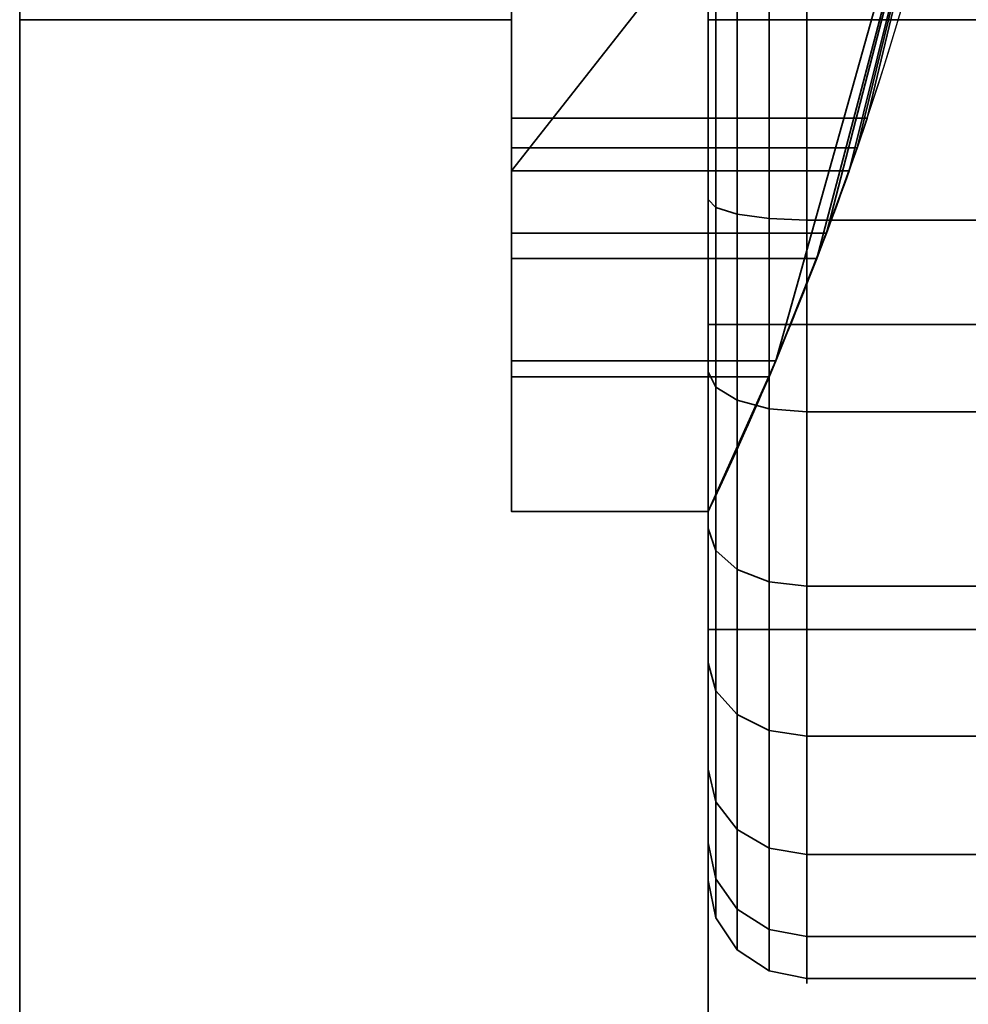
# Model space of a CAD drawing. Header units: millimetres. Extents: x -587 to 3688, y -115 to 120.
# Tile 793 of 960: x 3509 to 3514, y -37 to -32. Entities that reach past the tile are written whole.
import ezdxf

# ---------------------------------------------------------------- set-up
doc = ezdxf.new("R2010")
doc.units = ezdxf.units.MM
doc.layers.add('151', color=7, linetype='Continuous', true_color=0xffffff)

# ---------------------------------------------------------------- blocks, each defined once
blk = doc.blocks.new('UG_SURFACE_003')
at = {"layer": '151', "color": 252, "linetype": 'Continuous', "lineweight": 35}
for points in [[(3687.5, -40, 2198), (3687.5, 110, 2198), (2312.5, 110, 2198), (2312.5, -40, 2198)], [(2462.5001, -40, 2048.0001), (2462.5001, 110, 2048.0001), (3537.4999, 110, 2048.0001), (3537.4999, -40, 2048.0001)]]:
    blk.add_3dface(points, dxfattribs=at)
blk = doc.blocks.new('UG_SURFACE_087')
at = {"layer": '151', "color": 43, "linetype": 'Continuous', "lineweight": 35}
for points in [[(2490.9999, 0, 2017), (2490.9999, -49, 2017), (3509.0001, -49, 2017), (3509.0001, 0, 2017)], [(3509.0001, 0, 2017), (3509.0001, -49, 2017), (3509.0001, -32, 27), (3509.0001, -22, 27)], [(2490.9999, -47), (2490.9999, -2), (3509.0001, -2), (3509.0001, -47)], [(3509.0001, -47), (3509.0001, -2), (3509.0001, -22.5, 14), (3509.0001, -31.5, 14)], [(3514.0083, -29.5753, 28), (3514.0083, -24.4247, 28), (3511.4999, -21.232, 28), (3511.4999, -32.7679, 28)], [(3511.4999, -32.7679, 28), (3511.4999, -21.232, 28), (3511.4999, -22, 27), (3511.4999, -32, 27)], [(3509.0001, -22, 27), (3509.0001, -32, 27), (3511.4999, -32, 27), (3511.4999, -22, 27)], [(3511.4999, -32.7679, 28), (3513.2158, -32.7679, 28), (3514.0083, -29.5753, 28)], [(3514.0083, -29.5753, 14), (3513.3076, -32.5, 14), (3511.4999, -32.5, 14), (3511.4999, -31.5, 14)], [(3513.052, -33.2144, 27.4679), (3512.8434, -33.7346, 15.8478), (3514.0083, -29.5753, 28)], [(3512.8434, -33.7346, 15.8478), (3513.1006, -33.0858, 15.4142), (3514.0083, -29.5753, 28)], [(3514.0083, -29.5753, 28), (3513.2158, -32.7679, 28), (3513.052, -33.2144, 27.4679)], [(3514.0083, -29.5753, 28), (3513.1006, -33.0858, 15.4142), (3513.2561, -32.6522, 14.7654)], [(3513.2561, -32.6522, 14.7654), (3514.0083, -29.5753, 14), (3514.0083, -29.5753, 28)], [(3513.2561, -32.6522, 14.7654), (3513.3076, -32.5, 14), (3514.0083, -29.5753, 14)], [(3509.0001, -32, 25), (3509.0001, -30.2276, 25), (3511.4999, -30.2276, 25), (3511.4999, -32, 25)], [(3509.0001, -31.5, 24), (3509.0001, -30.2276, 24), (3509.0001, -30.2276, 25), (3509.0001, -32, 25)], [(3511.4999, -32, 25), (3511.4999, -30.2276, 25), (3511.4999, -30.2276, 24), (3511.4999, -31.5, 24)], [(3509.0001, -49, 2), (3509.0001, -47), (3509.0001, -31.5, 14), (3509.0001, -31.5, 24)], [(3509.0001, -31.5, 24), (3509.0001, -32, 25), (3509.0001, -49, 2)], [(3511.4999, -32, 25), (3511.4999, -31.5, 24), (3511.4999, -34.5, 27)], [(3511.4999, -31.5, 24), (3511.4999, -31.5, 14), (3511.4999, -32.6522, 14.7654), (3511.4999, -33.0858, 15.4142)], [(3511.4999, -31.5, 14), (3511.4999, -32.5, 14), (3511.4999, -32.6522, 14.7654)], [(3511.4999, -33.0858, 15.4142), (3511.4999, -33.7346, 15.8478), (3511.4999, -31.5, 24)], [(3511.4999, -33.7346, 15.8478), (3511.4999, -34.5, 16), (3511.4999, -34.5, 27), (3511.4999, -31.5, 24)], [(3509.0001, -32, 27), (3509.0001, -32, 25), (3511.4999, -32, 25), (3511.4999, -32, 27)], [(3509.0001, -32, 25), (3509.0001, -32, 27), (3509.0001, -49, 2017), (3509.0001, -49, 2)], [(3511.4999, -32, 25), (3511.4999, -34.5, 27), (3511.4999, -33.816, 27.1206)], [(3511.4999, -33.816, 27.1206), (3511.4999, -33.2144, 27.4679), (3511.4999, -32, 25)], [(3511.4999, -33.2144, 27.4679), (3511.4999, -32.7679, 28), (3511.4999, -32, 27), (3511.4999, -32, 25)], [(3513.2561, -32.6522, 14.7654), (3511.4999, -32.6522, 14.7654), (3511.4999, -32.5, 14), (3513.3076, -32.5, 14)], [(3513.1006, -33.0858, 15.4142), (3511.4999, -33.0858, 15.4142), (3511.4999, -32.6522, 14.7654), (3513.2561, -32.6522, 14.7654)], [(3513.2158, -32.7679, 28), (3511.4999, -32.7679, 28), (3511.4999, -33.2144, 27.4679), (3513.052, -33.2144, 27.4679)], [(3512.8434, -33.7346, 15.8478), (3511.4999, -33.7346, 15.8478), (3511.4999, -33.0858, 15.4142), (3513.1006, -33.0858, 15.4142)], [(3513.052, -33.2144, 27.4679), (3511.4999, -33.2144, 27.4679), (3511.4999, -33.816, 27.1206), (3512.809, -33.816, 27.1206)], [(3512.8434, -33.7346, 15.8478), (3513.052, -33.2144, 27.4679), (3512.809, -33.816, 27.1206)], [(3512.5, -34.5, 16), (3511.4999, -34.5, 16), (3511.4999, -33.7346, 15.8478), (3512.8434, -33.7346, 15.8478)], [(3512.5, -34.5, 16), (3512.8434, -33.7346, 15.8478), (3512.809, -33.816, 27.1206)], [(3512.809, -33.816, 27.1206), (3511.4999, -33.816, 27.1206), (3511.4999, -34.5, 27), (3512.5, -34.5, 27)], [(3512.809, -33.816, 27.1206), (3512.5, -34.5, 27), (3512.5, -34.5, 16)], [(3512.5, -34.5, 16), (3512.5, -34.5, 27), (3511.4999, -34.5, 27), (3511.4999, -34.5, 16)]]:
    blk.add_3dface(points, dxfattribs=at)
blk = doc.blocks.new('UG_SURFACE_093')
at = {"layer": '151', "color": 252, "linetype": 'Continuous', "lineweight": 35}
for points in [[(2486.0001, -46.92, 2022.5), (3513.9999, -46.92, 2022.5), (3513.9999, 13.92, 2022.5), (2486.0001, 13.92, 2022.5)], [(2487.5, -46.92, 2020.9999), (2487.5, 13.92, 2020.9999), (3512.5, 13.92, 2020.9999), (3512.5, -46.92, 2020.9999)], [(3513.9999, 13.92, 2022.5), (3513.9999, -46.92, 2022.5), (3512.5, -46.92, 2020.9999), (3512.5, 13.92, 2020.9999)]]:
    blk.add_3dface(points, dxfattribs=at)
blk = doc.blocks.new('UG_SURFACE_094')
at = {"layer": '151', "color": 252, "linetype": 'Continuous', "lineweight": 35}
for points in [[(3512.5, -46.92, 2020.9999), (3512.5, 13.92, 2020.9999), (3512.5, 13.92, -7), (3512.5, -46.92, -7)], [(3512.5, -46.92, -7), (3512.5, 13.92, -7), (3513.9999, 13.92, -7), (3513.9999, -46.92, -7)], [(3512.5, 13.92, 2020.9999), (3512.5, -46.92, 2020.9999), (3513.9999, -46.92, 2022.5), (3513.9999, 13.92, 2022.5)]]:
    blk.add_3dface(points, dxfattribs=at)
blk = doc.blocks.new('UG_SURFACE_105')
at = {"layer": '151', "color": 18, "linetype": 'Continuous', "lineweight": 35}
for points in [[(3512.6464, -30.0666, 293.3426), (3512.6464, -32, 293.7536), (3512.8086, -32, 293.8619), (3512.8086, -30.0225, 293.4416)], [(3512.8086, -30.0225, 293.4416), (3512.8086, -32, 293.8619), (3513, -32, 293.9), (3513, -30.007, 293.4764)], [(3513, -32, 293.9), (3517.9999, -32, 293.9), (3517.9999, -30.007, 293.4764), (3513, -30.007, 293.4764)], [(3512.538, -30.1325, 293.1944), (3512.538, -32, 293.5914), (3512.6464, -32, 293.7536), (3512.6464, -30.0666, 293.3426)], [(3512.5, -30.2104, 293.0196), (3512.5, -32, 293.4), (3512.538, -32, 293.5914), (3512.538, -30.1325, 293.1944)], [(3512.5, -32, 293.4), (3512.5, -30.2104, 293.0196), (3512.5, -30.45, 291.6847), (3512.5, -33.55, 291.6847)], [(3512.5, -31.0852, 284.6962), (3512.5, -32.9148, 284.6962), (3512.5, -33.55, 286.3153), (3512.5, -30.45, 286.3153)], [(3516.5, -30.45, 286.3153), (3512.5, -30.45, 286.3153), (3512.5, -33.55, 286.3153), (3516.5, -33.55, 286.3153)], [(3516.5, -33.55, 291.6847), (3512.5, -33.55, 291.6847), (3512.5, -30.45, 291.6847), (3516.5, -30.45, 291.6847)], [(3512.8086, -33.0109, 284.2443), (3512.8086, -30.9891, 284.2443), (3513, -30.9812, 284.2071), (3513, -33.0188, 284.2071)], [(3513, -30.9812, 284.2071), (3517.9999, -30.9812, 284.2071), (3517.9999, -33.0188, 284.2071), (3513, -33.0188, 284.2071)], [(3512.538, -32.9546, 284.509), (3512.538, -31.0454, 284.509), (3512.6464, -31.0117, 284.3503), (3512.6464, -32.9883, 284.3503)], [(3512.6464, -32.9883, 284.3503), (3512.6464, -31.0117, 284.3503), (3512.8086, -30.9891, 284.2443), (3512.8086, -33.0109, 284.2443)], [(3512.5, -32.9148, 284.6962), (3512.5, -31.0852, 284.6962), (3512.538, -31.0454, 284.509), (3512.538, -32.9546, 284.509)], [(3512.5, -32, 293.4), (3512.5, -33.7896, 293.0196), (3512.538, -33.8675, 293.1944), (3512.538, -32, 293.5914)], [(3512.5, -33.55, 291.6847), (3512.5, -33.7896, 293.0196), (3512.5, -32, 293.4)], [(3512.538, -32, 293.5914), (3512.538, -33.8675, 293.1944), (3512.6464, -33.9334, 293.3426), (3512.6464, -32, 293.7536)], [(3512.6464, -32, 293.7536), (3512.6464, -33.9334, 293.3426), (3512.8086, -33.9775, 293.4416), (3512.8086, -32, 293.8619)], [(3512.8086, -32, 293.8619), (3512.8086, -33.9775, 293.4416), (3513, -33.993, 293.4764), (3513, -32, 293.9)], [(3513, -33.993, 293.4764), (3517.9999, -33.993, 293.4764), (3517.9999, -32, 293.9), (3513, -32, 293.9)], [(3512.5, -34.5863, 285.4403), (3512.5, -32.9148, 284.6962), (3512.538, -32.9546, 284.509), (3512.538, -34.6987, 285.2855)], [(3512.5, -32.9148, 284.6962), (3512.5, -34.5863, 285.4403), (3512.5, -33.55, 286.3153)], [(3512.538, -34.6987, 285.2855), (3512.538, -32.9546, 284.509), (3512.6464, -32.9883, 284.3503), (3512.6464, -34.7941, 285.1543)], [(3512.6464, -34.7941, 285.1543), (3512.6464, -32.9883, 284.3503), (3512.8086, -33.0109, 284.2443), (3512.8086, -34.8578, 285.0666)], [(3512.8086, -34.8578, 285.0666), (3512.8086, -33.0109, 284.2443), (3513, -33.0188, 284.2071), (3513, -34.8801, 285.0358)], [(3513, -33.0188, 284.2071), (3517.9999, -33.0188, 284.2071), (3517.9999, -34.8801, 285.0358), (3513, -34.8801, 285.0358)], [(3512.5, -35.1, 289), (3512.5, -33.55, 286.3153), (3512.5, -34.5863, 285.4403), (3512.5, -35.8105, 286.8)], [(3512.5, -36.1846, 290.3597), (3512.5, -35.2698, 291.9442), (3512.5, -33.55, 291.6847), (3512.5, -35.1, 289)], [(3512.5, -35.2698, 291.9442), (3512.5, -33.7896, 293.0196), (3512.5, -33.55, 291.6847)], [(3516.5, -35.1, 289), (3512.5, -35.1, 289), (3512.5, -33.55, 291.6847), (3516.5, -33.55, 291.6847)], [(3516.5, -33.55, 286.3153), (3512.5, -33.55, 286.3153), (3512.5, -35.1, 289), (3516.5, -35.1, 289)], [(3512.5, -33.7896, 293.0196), (3512.5, -35.2698, 291.9442), (3512.538, -35.412, 292.0722), (3512.538, -33.8675, 293.1944)], [(3512.538, -33.8675, 293.1944), (3512.538, -35.412, 292.0722), (3512.6464, -35.5326, 292.1807), (3512.6464, -33.9334, 293.3426)], [(3512.6464, -33.9334, 293.3426), (3512.6464, -35.5326, 292.1807), (3512.8086, -35.6131, 292.2533), (3512.8086, -33.9775, 293.4416)], [(3512.8086, -33.9775, 293.4416), (3512.8086, -35.6131, 292.2533), (3513, -35.6414, 292.2787), (3513, -33.993, 293.4764)], [(3513, -35.6414, 292.2787), (3517.9999, -35.6414, 292.2787), (3517.9999, -33.993, 293.4764), (3513, -33.993, 293.4764)], [(3512.5, -35.8105, 286.8), (3512.5, -34.5863, 285.4403), (3512.538, -34.6987, 285.2855), (3512.538, -35.9762, 286.7043)], [(3512.538, -35.9762, 286.7043), (3512.538, -34.6987, 285.2855), (3512.6464, -34.7941, 285.1543), (3512.6464, -36.1167, 286.6232)], [(3512.6464, -36.1167, 286.6232), (3512.6464, -34.7941, 285.1543), (3512.8086, -34.8578, 285.0666), (3512.8086, -36.2106, 286.569)], [(3512.8086, -36.2106, 286.569), (3512.8086, -34.8578, 285.0666), (3513, -34.8801, 285.0358), (3513, -36.2435, 286.55)], [(3513, -34.8801, 285.0358), (3517.9999, -34.8801, 285.0358), (3517.9999, -36.2435, 286.55), (3513, -36.2435, 286.55)], [(3512.5, -35.1, 289), (3512.5, -36.3759, 288.5401), (3512.5, -36.1846, 290.3597)], [(3512.5, -35.8105, 286.8), (3512.5, -36.3759, 288.5401), (3512.5, -35.1, 289)], [(3512.5, -35.2698, 291.9442), (3512.5, -36.1846, 290.3597), (3512.538, -36.3666, 290.4188), (3512.538, -35.412, 292.0722)], [(3512.538, -35.412, 292.0722), (3512.538, -36.3666, 290.4188), (3512.6464, -36.5209, 290.4689), (3512.6464, -35.5326, 292.1807)], [(3512.6464, -35.5326, 292.1807), (3512.6464, -36.5209, 290.4689), (3512.8086, -36.624, 290.5024), (3512.8086, -35.6131, 292.2533)], [(3512.8086, -35.6131, 292.2533), (3512.8086, -36.624, 290.5024), (3513, -36.6602, 290.5142), (3513, -35.6414, 292.2787)], [(3513, -36.6602, 290.5142), (3517.9999, -36.6602, 290.5142), (3517.9999, -35.6414, 292.2787), (3513, -35.6414, 292.2787)], [(3512.5, -36.3759, 288.5401), (3512.5, -35.8105, 286.8), (3512.538, -35.9762, 286.7043), (3512.538, -36.5662, 288.5201)], [(3512.538, -36.5662, 288.5201), (3512.538, -35.9762, 286.7043), (3512.6464, -36.1167, 286.6232), (3512.6464, -36.7275, 288.5031)], [(3512.6464, -36.7275, 288.5031), (3512.6464, -36.1167, 286.6232), (3512.8086, -36.2106, 286.569), (3512.8086, -36.8353, 288.4918)], [(3512.5, -36.1846, 290.3597), (3512.5, -36.3759, 288.5401), (3512.538, -36.5662, 288.5201), (3512.538, -36.3666, 290.4188)], [(3512.8086, -36.8353, 288.4918), (3512.8086, -36.2106, 286.569), (3513, -36.2435, 286.55), (3513, -36.8732, 288.4878)], [(3513, -36.2435, 286.55), (3517.9999, -36.2435, 286.55), (3517.9999, -36.8732, 288.4878), (3513, -36.8732, 288.4878)], [(3512.538, -36.3666, 290.4188), (3512.538, -36.5662, 288.5201), (3512.6464, -36.7275, 288.5031), (3512.6464, -36.5209, 290.4689)], [(3512.6464, -36.5209, 290.4689), (3512.6464, -36.7275, 288.5031), (3512.8086, -36.8353, 288.4918), (3512.8086, -36.624, 290.5024)], [(3512.8086, -36.624, 290.5024), (3512.8086, -36.8353, 288.4918), (3513, -36.8732, 288.4878), (3513, -36.6602, 290.5142)], [(3513, -36.8732, 288.4878), (3517.9999, -36.8732, 288.4878), (3517.9999, -36.6602, 290.5142), (3513, -36.6602, 290.5142)]]:
    blk.add_3dface(points, dxfattribs=at)
blk = doc.blocks.new('UG_SURFACE_106')
at = {"layer": '151', "color": 18, "linetype": 'Continuous', "lineweight": 35}
for points in [[(3512.6464, -30.0666, 405.3426), (3512.6464, -32, 405.7536), (3512.8086, -32, 405.8619), (3512.8086, -30.0225, 405.4416)], [(3512.8086, -30.0225, 405.4416), (3512.8086, -32, 405.8619), (3513, -32, 405.9), (3513, -30.007, 405.4764)], [(3513, -32, 405.9), (3517.9999, -32, 405.9), (3517.9999, -30.007, 405.4764), (3513, -30.007, 405.4764)], [(3512.538, -30.1325, 405.1944), (3512.538, -32, 405.5913), (3512.6464, -32, 405.7536), (3512.6464, -30.0666, 405.3426)], [(3512.5, -30.2104, 405.0196), (3512.5, -32, 405.4), (3512.538, -32, 405.5913), (3512.538, -30.1325, 405.1944)], [(3512.5, -32, 405.4), (3512.5, -30.2104, 405.0196), (3512.5, -30.45, 403.6847), (3512.5, -33.55, 403.6847)], [(3512.5, -31.0852, 396.6962), (3512.5, -32.9148, 396.6962), (3512.5, -33.55, 398.3153), (3512.5, -30.45, 398.3153)], [(3516.5, -33.55, 403.6847), (3512.5, -33.55, 403.6847), (3512.5, -30.45, 403.6847), (3516.5, -30.45, 403.6847)], [(3516.5, -30.45, 398.3153), (3512.5, -30.45, 398.3153), (3512.5, -33.55, 398.3153), (3516.5, -33.55, 398.3153)], [(3512.8086, -33.0109, 396.2443), (3512.8086, -30.9891, 396.2443), (3513, -30.9812, 396.2071), (3513, -33.0188, 396.2071)], [(3513, -30.9812, 396.2071), (3517.9999, -30.9812, 396.2071), (3517.9999, -33.0188, 396.2071), (3513, -33.0188, 396.2071)], [(3512.538, -32.9546, 396.509), (3512.538, -31.0454, 396.509), (3512.6464, -31.0117, 396.3503), (3512.6464, -32.9883, 396.3503)], [(3512.6464, -32.9883, 396.3503), (3512.6464, -31.0117, 396.3503), (3512.8086, -30.9891, 396.2443), (3512.8086, -33.0109, 396.2443)], [(3512.5, -32.9148, 396.6962), (3512.5, -31.0852, 396.6962), (3512.538, -31.0454, 396.509), (3512.538, -32.9546, 396.509)], [(3512.5, -32, 405.4), (3512.5, -33.7896, 405.0196), (3512.538, -33.8675, 405.1944), (3512.538, -32, 405.5913)], [(3512.5, -33.55, 403.6847), (3512.5, -33.7896, 405.0196), (3512.5, -32, 405.4)], [(3512.538, -32, 405.5913), (3512.538, -33.8675, 405.1944), (3512.6464, -33.9334, 405.3426), (3512.6464, -32, 405.7536)], [(3512.6464, -32, 405.7536), (3512.6464, -33.9334, 405.3426), (3512.8086, -33.9775, 405.4416), (3512.8086, -32, 405.8619)], [(3512.8086, -32, 405.8619), (3512.8086, -33.9775, 405.4416), (3513, -33.993, 405.4764), (3513, -32, 405.9)], [(3513, -33.993, 405.4764), (3517.9999, -33.993, 405.4764), (3517.9999, -32, 405.9), (3513, -32, 405.9)], [(3512.5, -34.5863, 397.4403), (3512.5, -32.9148, 396.6962), (3512.538, -32.9546, 396.509), (3512.538, -34.6987, 397.2855)], [(3512.5, -32.9148, 396.6962), (3512.5, -34.5863, 397.4403), (3512.5, -33.55, 398.3153)], [(3512.538, -34.6987, 397.2855), (3512.538, -32.9546, 396.509), (3512.6464, -32.9883, 396.3503), (3512.6464, -34.7941, 397.1543)], [(3512.6464, -34.7941, 397.1543), (3512.6464, -32.9883, 396.3503), (3512.8086, -33.0109, 396.2443), (3512.8086, -34.8578, 397.0666)], [(3512.8086, -34.8578, 397.0666), (3512.8086, -33.0109, 396.2443), (3513, -33.0188, 396.2071), (3513, -34.8801, 397.0358)], [(3513, -33.0188, 396.2071), (3517.9999, -33.0188, 396.2071), (3517.9999, -34.8801, 397.0358), (3513, -34.8801, 397.0358)], [(3512.5, -36.1846, 402.3597), (3512.5, -35.2698, 403.9442), (3512.5, -33.55, 403.6847), (3512.5, -35.1, 401)], [(3512.5, -35.1, 401), (3512.5, -33.55, 398.3153), (3512.5, -34.5863, 397.4403), (3512.5, -35.8105, 398.8)], [(3512.5, -35.2698, 403.9442), (3512.5, -33.7896, 405.0196), (3512.5, -33.55, 403.6847)], [(3516.5, -33.55, 398.3153), (3512.5, -33.55, 398.3153), (3512.5, -35.1, 401), (3516.5, -35.1, 401)], [(3516.5, -35.1, 401), (3512.5, -35.1, 401), (3512.5, -33.55, 403.6847), (3516.5, -33.55, 403.6847)], [(3512.5, -33.7896, 405.0196), (3512.5, -35.2698, 403.9442), (3512.538, -35.412, 404.0722), (3512.538, -33.8675, 405.1944)], [(3512.538, -33.8675, 405.1944), (3512.538, -35.412, 404.0722), (3512.6464, -35.5326, 404.1807), (3512.6464, -33.9334, 405.3426)], [(3512.6464, -33.9334, 405.3426), (3512.6464, -35.5326, 404.1807), (3512.8086, -35.6131, 404.2533), (3512.8086, -33.9775, 405.4416)], [(3512.8086, -33.9775, 405.4416), (3512.8086, -35.6131, 404.2533), (3513, -35.6414, 404.2787), (3513, -33.993, 405.4764)], [(3513, -35.6414, 404.2787), (3517.9999, -35.6414, 404.2787), (3517.9999, -33.993, 405.4764), (3513, -33.993, 405.4764)], [(3512.5, -35.8105, 398.8), (3512.5, -34.5863, 397.4403), (3512.538, -34.6987, 397.2855), (3512.538, -35.9762, 398.7043)], [(3512.538, -35.9762, 398.7043), (3512.538, -34.6987, 397.2855), (3512.6464, -34.7941, 397.1543), (3512.6464, -36.1167, 398.6232)], [(3512.6464, -36.1167, 398.6232), (3512.6464, -34.7941, 397.1543), (3512.8086, -34.8578, 397.0666), (3512.8086, -36.2106, 398.569)], [(3512.8086, -36.2106, 398.569), (3512.8086, -34.8578, 397.0666), (3513, -34.8801, 397.0358), (3513, -36.2435, 398.55)], [(3513, -34.8801, 397.0358), (3517.9999, -34.8801, 397.0358), (3517.9999, -36.2435, 398.55), (3513, -36.2435, 398.55)], [(3512.5, -35.1, 401), (3512.5, -36.3759, 400.5401), (3512.5, -36.1846, 402.3597)], [(3512.5, -35.8105, 398.8), (3512.5, -36.3759, 400.5401), (3512.5, -35.1, 401)], [(3512.5, -35.2698, 403.9442), (3512.5, -36.1846, 402.3597), (3512.538, -36.3666, 402.4188), (3512.538, -35.412, 404.0722)], [(3512.538, -35.412, 404.0722), (3512.538, -36.3666, 402.4188), (3512.6464, -36.5209, 402.4689), (3512.6464, -35.5326, 404.1807)], [(3512.6464, -35.5326, 404.1807), (3512.6464, -36.5209, 402.4689), (3512.8086, -36.624, 402.5024), (3512.8086, -35.6131, 404.2533)], [(3512.8086, -35.6131, 404.2533), (3512.8086, -36.624, 402.5024), (3513, -36.6602, 402.5142), (3513, -35.6414, 404.2787)], [(3513, -36.6602, 402.5142), (3517.9999, -36.6602, 402.5142), (3517.9999, -35.6414, 404.2787), (3513, -35.6414, 404.2787)], [(3512.5, -36.3759, 400.5401), (3512.5, -35.8105, 398.8), (3512.538, -35.9762, 398.7043), (3512.538, -36.5662, 400.5201)], [(3512.538, -36.5662, 400.5201), (3512.538, -35.9762, 398.7043), (3512.6464, -36.1167, 398.6232), (3512.6464, -36.7275, 400.5031)], [(3512.6464, -36.7275, 400.5031), (3512.6464, -36.1167, 398.6232), (3512.8086, -36.2106, 398.569), (3512.8086, -36.8353, 400.4918)], [(3512.5, -36.1846, 402.3597), (3512.5, -36.3759, 400.5401), (3512.538, -36.5662, 400.5201), (3512.538, -36.3666, 402.4188)], [(3512.8086, -36.8353, 400.4918), (3512.8086, -36.2106, 398.569), (3513, -36.2435, 398.55), (3513, -36.8732, 400.4878)], [(3513, -36.2435, 398.55), (3517.9999, -36.2435, 398.55), (3517.9999, -36.8732, 400.4878), (3513, -36.8732, 400.4878)], [(3512.538, -36.3666, 402.4188), (3512.538, -36.5662, 400.5201), (3512.6464, -36.7275, 400.5031), (3512.6464, -36.5209, 402.4689)], [(3512.6464, -36.5209, 402.4689), (3512.6464, -36.7275, 400.5031), (3512.8086, -36.8353, 400.4918), (3512.8086, -36.624, 402.5024)], [(3512.8086, -36.624, 402.5024), (3512.8086, -36.8353, 400.4918), (3513, -36.8732, 400.4878), (3513, -36.6602, 402.5142)], [(3513, -36.8732, 400.4878), (3517.9999, -36.8732, 400.4878), (3517.9999, -36.6602, 402.5142), (3513, -36.6602, 402.5142)]]:
    blk.add_3dface(points, dxfattribs=at)
blk = doc.blocks.new('UG_SURFACE_116')
at = {"layer": '151', "color": 18, "linetype": 'Continuous', "lineweight": 35}
for points in [[(3512.6464, -30.0666, 1728.3425), (3512.6464, -32, 1728.7536), (3512.8086, -32, 1728.8619), (3512.8086, -30.0225, 1728.4416)], [(3512.8086, -30.0225, 1728.4416), (3512.8086, -32, 1728.8619), (3513, -32, 1728.9), (3513, -30.007, 1728.4764)], [(3513, -32, 1728.9), (3517.9999, -32, 1728.9), (3517.9999, -30.007, 1728.4764), (3513, -30.007, 1728.4764)], [(3512.538, -30.1325, 1728.1944), (3512.538, -32, 1728.5913), (3512.6464, -32, 1728.7536), (3512.6464, -30.0666, 1728.3425)], [(3512.5, -30.2104, 1728.0196), (3512.5, -32, 1728.4), (3512.538, -32, 1728.5913), (3512.538, -30.1325, 1728.1944)], [(3512.5, -32, 1728.4), (3512.5, -30.2104, 1728.0196), (3512.5, -30.45, 1726.6847), (3512.5, -33.55, 1726.6847)], [(3512.5, -31.0852, 1719.6962), (3512.5, -32.9148, 1719.6962), (3512.5, -33.55, 1721.3153), (3512.5, -30.45, 1721.3153)], [(3516.5, -30.45, 1721.3153), (3512.5, -30.45, 1721.3153), (3512.5, -33.55, 1721.3153), (3516.5, -33.55, 1721.3153)], [(3516.5, -33.55, 1726.6847), (3512.5, -33.55, 1726.6847), (3512.5, -30.45, 1726.6847), (3516.5, -30.45, 1726.6847)], [(3512.8086, -33.0109, 1719.2444), (3512.8086, -30.9891, 1719.2444), (3513, -30.9812, 1719.207), (3513, -33.0188, 1719.207)], [(3513, -30.9812, 1719.207), (3517.9999, -30.9812, 1719.207), (3517.9999, -33.0188, 1719.207), (3513, -33.0188, 1719.207)], [(3512.538, -32.9546, 1719.509), (3512.538, -31.0454, 1719.509), (3512.6464, -31.0117, 1719.3503), (3512.6464, -32.9883, 1719.3503)], [(3512.6464, -32.9883, 1719.3503), (3512.6464, -31.0117, 1719.3503), (3512.8086, -30.9891, 1719.2444), (3512.8086, -33.0109, 1719.2444)], [(3512.5, -32.9148, 1719.6962), (3512.5, -31.0852, 1719.6962), (3512.538, -31.0454, 1719.509), (3512.538, -32.9546, 1719.509)], [(3512.5, -32, 1728.4), (3512.5, -33.7896, 1728.0196), (3512.538, -33.8675, 1728.1944), (3512.538, -32, 1728.5913)], [(3512.5, -33.55, 1726.6847), (3512.5, -33.7896, 1728.0196), (3512.5, -32, 1728.4)], [(3512.538, -32, 1728.5913), (3512.538, -33.8675, 1728.1944), (3512.6464, -33.9334, 1728.3425), (3512.6464, -32, 1728.7536)], [(3512.6464, -32, 1728.7536), (3512.6464, -33.9334, 1728.3425), (3512.8086, -33.9775, 1728.4416), (3512.8086, -32, 1728.8619)], [(3512.8086, -32, 1728.8619), (3512.8086, -33.9775, 1728.4416), (3513, -33.993, 1728.4764), (3513, -32, 1728.9)], [(3513, -33.993, 1728.4764), (3517.9999, -33.993, 1728.4764), (3517.9999, -32, 1728.9), (3513, -32, 1728.9)], [(3512.5, -34.5863, 1720.4403), (3512.5, -32.9148, 1719.6962), (3512.538, -32.9546, 1719.509), (3512.538, -34.6987, 1720.2855)], [(3512.5, -32.9148, 1719.6962), (3512.5, -34.5863, 1720.4403), (3512.5, -33.55, 1721.3153)], [(3512.538, -34.6987, 1720.2855), (3512.538, -32.9546, 1719.509), (3512.6464, -32.9883, 1719.3503), (3512.6464, -34.7941, 1720.1543)], [(3512.6464, -34.7941, 1720.1543), (3512.6464, -32.9883, 1719.3503), (3512.8086, -33.0109, 1719.2444), (3512.8086, -34.8578, 1720.0667)], [(3512.8086, -34.8578, 1720.0667), (3512.8086, -33.0109, 1719.2444), (3513, -33.0188, 1719.207), (3513, -34.8801, 1720.0358)], [(3513, -33.0188, 1719.207), (3517.9999, -33.0188, 1719.207), (3517.9999, -34.8801, 1720.0358), (3513, -34.8801, 1720.0358)], [(3512.5, -33.55, 1721.3153), (3512.5, -34.5863, 1720.4403), (3512.5, -35.8105, 1721.8)], [(3512.5, -33.55, 1726.6847), (3512.5, -35.1, 1724), (3512.5, -36.1846, 1725.3597), (3512.5, -35.2698, 1726.9442)], [(3512.5, -35.8105, 1721.8), (3512.5, -36.3759, 1723.5401), (3512.5, -35.1, 1724), (3512.5, -33.55, 1721.3153)], [(3512.5, -35.2698, 1726.9442), (3512.5, -33.7896, 1728.0196), (3512.5, -33.55, 1726.6847)], [(3516.5, -35.1, 1724), (3512.5, -35.1, 1724), (3512.5, -33.55, 1726.6847), (3516.5, -33.55, 1726.6847)], [(3516.5, -33.55, 1721.3153), (3512.5, -33.55, 1721.3153), (3512.5, -35.1, 1724), (3516.5, -35.1, 1724)], [(3512.5, -33.7896, 1728.0196), (3512.5, -35.2698, 1726.9442), (3512.538, -35.412, 1727.0722), (3512.538, -33.8675, 1728.1944)], [(3512.538, -33.8675, 1728.1944), (3512.538, -35.412, 1727.0722), (3512.6464, -35.5326, 1727.1807), (3512.6464, -33.9334, 1728.3425)], [(3512.6464, -33.9334, 1728.3425), (3512.6464, -35.5326, 1727.1807), (3512.8086, -35.6131, 1727.2533), (3512.8086, -33.9775, 1728.4416)], [(3512.8086, -33.9775, 1728.4416), (3512.8086, -35.6131, 1727.2533), (3513, -35.6414, 1727.2787), (3513, -33.993, 1728.4764)], [(3513, -35.6414, 1727.2787), (3517.9999, -35.6414, 1727.2787), (3517.9999, -33.993, 1728.4764), (3513, -33.993, 1728.4764)], [(3512.5, -35.8105, 1721.8), (3512.5, -34.5863, 1720.4403), (3512.538, -34.6987, 1720.2855), (3512.538, -35.9762, 1721.7044)], [(3512.538, -35.9762, 1721.7044), (3512.538, -34.6987, 1720.2855), (3512.6464, -34.7941, 1720.1543), (3512.6464, -36.1167, 1721.6232)], [(3512.6464, -36.1167, 1721.6232), (3512.6464, -34.7941, 1720.1543), (3512.8086, -34.8578, 1720.0667), (3512.8086, -36.2106, 1721.5691)], [(3512.8086, -36.2106, 1721.5691), (3512.8086, -34.8578, 1720.0667), (3513, -34.8801, 1720.0358), (3513, -36.2435, 1721.55)], [(3513, -34.8801, 1720.0358), (3517.9999, -34.8801, 1720.0358), (3517.9999, -36.2435, 1721.55), (3513, -36.2435, 1721.55)], [(3512.5, -35.1, 1724), (3512.5, -36.3759, 1723.5401), (3512.5, -36.1846, 1725.3597)], [(3512.5, -35.2698, 1726.9442), (3512.5, -36.1846, 1725.3597), (3512.538, -36.3666, 1725.4188), (3512.538, -35.412, 1727.0722)], [(3512.538, -35.412, 1727.0722), (3512.538, -36.3666, 1725.4188), (3512.6464, -36.5209, 1725.4689), (3512.6464, -35.5326, 1727.1807)], [(3512.6464, -35.5326, 1727.1807), (3512.6464, -36.5209, 1725.4689), (3512.8086, -36.624, 1725.5024), (3512.8086, -35.6131, 1727.2533)], [(3512.8086, -35.6131, 1727.2533), (3512.8086, -36.624, 1725.5024), (3513, -36.6602, 1725.5142), (3513, -35.6414, 1727.2787)], [(3513, -36.6602, 1725.5142), (3517.9999, -36.6602, 1725.5142), (3517.9999, -35.6414, 1727.2787), (3513, -35.6414, 1727.2787)], [(3512.5, -36.3759, 1723.5401), (3512.5, -35.8105, 1721.8), (3512.538, -35.9762, 1721.7044), (3512.538, -36.5662, 1723.52)], [(3512.538, -36.5662, 1723.52), (3512.538, -35.9762, 1721.7044), (3512.6464, -36.1167, 1721.6232), (3512.6464, -36.7275, 1723.5031)], [(3512.6464, -36.7275, 1723.5031), (3512.6464, -36.1167, 1721.6232), (3512.8086, -36.2106, 1721.5691), (3512.8086, -36.8353, 1723.4918)], [(3512.5, -36.1846, 1725.3597), (3512.5, -36.3759, 1723.5401), (3512.538, -36.5662, 1723.52), (3512.538, -36.3666, 1725.4188)], [(3512.8086, -36.8353, 1723.4918), (3512.8086, -36.2106, 1721.5691), (3513, -36.2435, 1721.55), (3513, -36.8732, 1723.4879)], [(3513, -36.2435, 1721.55), (3517.9999, -36.2435, 1721.55), (3517.9999, -36.8732, 1723.4879), (3513, -36.8732, 1723.4879)], [(3512.538, -36.3666, 1725.4188), (3512.538, -36.5662, 1723.52), (3512.6464, -36.7275, 1723.5031), (3512.6464, -36.5209, 1725.4689)], [(3512.6464, -36.5209, 1725.4689), (3512.6464, -36.7275, 1723.5031), (3512.8086, -36.8353, 1723.4918), (3512.8086, -36.624, 1725.5024)], [(3512.8086, -36.624, 1725.5024), (3512.8086, -36.8353, 1723.4918), (3513, -36.8732, 1723.4879), (3513, -36.6602, 1725.5142)], [(3513, -36.8732, 1723.4879), (3517.9999, -36.8732, 1723.4879), (3517.9999, -36.6602, 1725.5142), (3513, -36.6602, 1725.5142)]]:
    blk.add_3dface(points, dxfattribs=at)
blk = doc.blocks.new('UG_SURFACE_117')
at = {"layer": '151', "color": 18, "linetype": 'Continuous', "lineweight": 35}
for points in [[(3512.6464, -30.0666, 1840.3426), (3512.6464, -32, 1840.7536), (3512.8086, -32, 1840.8619), (3512.8086, -30.0225, 1840.4416)], [(3512.8086, -30.0225, 1840.4416), (3512.8086, -32, 1840.8619), (3513, -32, 1840.8999), (3513, -30.007, 1840.4764)], [(3513, -32, 1840.8999), (3517.9999, -32, 1840.8999), (3517.9999, -30.007, 1840.4764), (3513, -30.007, 1840.4764)], [(3512.538, -30.1325, 1840.1943), (3512.538, -32, 1840.5913), (3512.6464, -32, 1840.7536), (3512.6464, -30.0666, 1840.3426)], [(3512.5, -30.2104, 1840.0196), (3512.5, -32, 1840.4), (3512.538, -32, 1840.5913), (3512.538, -30.1325, 1840.1943)], [(3512.5, -32, 1840.4), (3512.5, -30.2104, 1840.0196), (3512.5, -30.45, 1838.6847), (3512.5, -33.55, 1838.6847)], [(3512.5, -31.0852, 1831.6962), (3512.5, -32.9148, 1831.6962), (3512.5, -33.55, 1833.3154), (3512.5, -30.45, 1833.3154)], [(3516.5, -33.55, 1838.6847), (3512.5, -33.55, 1838.6847), (3512.5, -30.45, 1838.6847), (3516.5, -30.45, 1838.6847)], [(3516.5, -30.45, 1833.3154), (3512.5, -30.45, 1833.3154), (3512.5, -33.55, 1833.3154), (3516.5, -33.55, 1833.3154)], [(3512.8086, -33.0109, 1831.2443), (3512.8086, -30.9891, 1831.2443), (3513, -30.9812, 1831.207), (3513, -33.0188, 1831.207)], [(3513, -30.9812, 1831.207), (3517.9999, -30.9812, 1831.207), (3517.9999, -33.0188, 1831.207), (3513, -33.0188, 1831.207)], [(3512.538, -32.9546, 1831.509), (3512.538, -31.0454, 1831.509), (3512.6464, -31.0117, 1831.3503), (3512.6464, -32.9883, 1831.3503)], [(3512.6464, -32.9883, 1831.3503), (3512.6464, -31.0117, 1831.3503), (3512.8086, -30.9891, 1831.2443), (3512.8086, -33.0109, 1831.2443)], [(3512.5, -32.9148, 1831.6962), (3512.5, -31.0852, 1831.6962), (3512.538, -31.0454, 1831.509), (3512.538, -32.9546, 1831.509)], [(3512.5, -32, 1840.4), (3512.5, -33.7896, 1840.0196), (3512.538, -33.8675, 1840.1943), (3512.538, -32, 1840.5913)], [(3512.5, -33.55, 1838.6847), (3512.5, -33.7896, 1840.0196), (3512.5, -32, 1840.4)], [(3512.538, -32, 1840.5913), (3512.538, -33.8675, 1840.1943), (3512.6464, -33.9334, 1840.3426), (3512.6464, -32, 1840.7536)], [(3512.6464, -32, 1840.7536), (3512.6464, -33.9334, 1840.3426), (3512.8086, -33.9775, 1840.4416), (3512.8086, -32, 1840.8619)], [(3512.8086, -32, 1840.8619), (3512.8086, -33.9775, 1840.4416), (3513, -33.993, 1840.4764), (3513, -32, 1840.8999)], [(3513, -33.993, 1840.4764), (3517.9999, -33.993, 1840.4764), (3517.9999, -32, 1840.8999), (3513, -32, 1840.8999)], [(3512.5, -34.5863, 1832.4404), (3512.5, -32.9148, 1831.6962), (3512.538, -32.9546, 1831.509), (3512.538, -34.6987, 1832.2855)], [(3512.5, -32.9148, 1831.6962), (3512.5, -34.5863, 1832.4404), (3512.5, -33.55, 1833.3154)], [(3512.538, -34.6987, 1832.2855), (3512.538, -32.9546, 1831.509), (3512.6464, -32.9883, 1831.3503), (3512.6464, -34.7941, 1832.1543)], [(3512.6464, -34.7941, 1832.1543), (3512.6464, -32.9883, 1831.3503), (3512.8086, -33.0109, 1831.2443), (3512.8086, -34.8578, 1832.0667)], [(3512.8086, -34.8578, 1832.0667), (3512.8086, -33.0109, 1831.2443), (3513, -33.0188, 1831.207), (3513, -34.8801, 1832.0358)], [(3513, -33.0188, 1831.207), (3517.9999, -33.0188, 1831.207), (3517.9999, -34.8801, 1832.0358), (3513, -34.8801, 1832.0358)], [(3512.5, -33.55, 1838.6847), (3512.5, -35.1, 1836), (3512.5, -36.1846, 1837.3597), (3512.5, -35.2698, 1838.9442)], [(3512.5, -35.1, 1836), (3512.5, -33.55, 1833.3154), (3512.5, -34.5863, 1832.4404), (3512.5, -35.8105, 1833.8)], [(3512.5, -35.2698, 1838.9442), (3512.5, -33.7896, 1840.0196), (3512.5, -33.55, 1838.6847)], [(3516.5, -33.55, 1833.3154), (3512.5, -33.55, 1833.3154), (3512.5, -35.1, 1836), (3516.5, -35.1, 1836)], [(3516.5, -35.1, 1836), (3512.5, -35.1, 1836), (3512.5, -33.55, 1838.6847), (3516.5, -33.55, 1838.6847)], [(3512.5, -33.7896, 1840.0196), (3512.5, -35.2698, 1838.9442), (3512.538, -35.412, 1839.0722), (3512.538, -33.8675, 1840.1943)], [(3512.538, -33.8675, 1840.1943), (3512.538, -35.412, 1839.0722), (3512.6464, -35.5326, 1839.1807), (3512.6464, -33.9334, 1840.3426)], [(3512.6464, -33.9334, 1840.3426), (3512.6464, -35.5326, 1839.1807), (3512.8086, -35.6131, 1839.2533), (3512.8086, -33.9775, 1840.4416)], [(3512.8086, -33.9775, 1840.4416), (3512.8086, -35.6131, 1839.2533), (3513, -35.6414, 1839.2787), (3513, -33.993, 1840.4764)], [(3513, -35.6414, 1839.2787), (3517.9999, -35.6414, 1839.2787), (3517.9999, -33.993, 1840.4764), (3513, -33.993, 1840.4764)], [(3512.5, -35.8105, 1833.8), (3512.5, -34.5863, 1832.4404), (3512.538, -34.6987, 1832.2855), (3512.538, -35.9762, 1833.7044)], [(3512.538, -35.9762, 1833.7044), (3512.538, -34.6987, 1832.2855), (3512.6464, -34.7941, 1832.1543), (3512.6464, -36.1167, 1833.6232)], [(3512.6464, -36.1167, 1833.6232), (3512.6464, -34.7941, 1832.1543), (3512.8086, -34.8578, 1832.0667), (3512.8086, -36.2106, 1833.569)], [(3512.8086, -36.2106, 1833.569), (3512.8086, -34.8578, 1832.0667), (3513, -34.8801, 1832.0358), (3513, -36.2435, 1833.55)], [(3513, -34.8801, 1832.0358), (3517.9999, -34.8801, 1832.0358), (3517.9999, -36.2435, 1833.55), (3513, -36.2435, 1833.55)], [(3512.5, -35.1, 1836), (3512.5, -36.3759, 1835.5401), (3512.5, -36.1846, 1837.3597)], [(3512.5, -35.8105, 1833.8), (3512.5, -36.3759, 1835.5401), (3512.5, -35.1, 1836)], [(3512.5, -35.2698, 1838.9442), (3512.5, -36.1846, 1837.3597), (3512.538, -36.3666, 1837.4188), (3512.538, -35.412, 1839.0722)], [(3512.538, -35.412, 1839.0722), (3512.538, -36.3666, 1837.4188), (3512.6464, -36.5209, 1837.469), (3512.6464, -35.5326, 1839.1807)], [(3512.6464, -35.5326, 1839.1807), (3512.6464, -36.5209, 1837.469), (3512.8086, -36.624, 1837.5025), (3512.8086, -35.6131, 1839.2533)], [(3512.8086, -35.6131, 1839.2533), (3512.8086, -36.624, 1837.5025), (3513, -36.6602, 1837.5142), (3513, -35.6414, 1839.2787)], [(3513, -36.6602, 1837.5142), (3517.9999, -36.6602, 1837.5142), (3517.9999, -35.6414, 1839.2787), (3513, -35.6414, 1839.2787)], [(3512.5, -36.3759, 1835.5401), (3512.5, -35.8105, 1833.8), (3512.538, -35.9762, 1833.7044), (3512.538, -36.5662, 1835.52)], [(3512.538, -36.5662, 1835.52), (3512.538, -35.9762, 1833.7044), (3512.6464, -36.1167, 1833.6232), (3512.6464, -36.7275, 1835.5031)], [(3512.6464, -36.7275, 1835.5031), (3512.6464, -36.1167, 1833.6232), (3512.8086, -36.2106, 1833.569), (3512.8086, -36.8353, 1835.4918)], [(3512.5, -36.1846, 1837.3597), (3512.5, -36.3759, 1835.5401), (3512.538, -36.5662, 1835.52), (3512.538, -36.3666, 1837.4188)], [(3512.8086, -36.8353, 1835.4918), (3512.8086, -36.2106, 1833.569), (3513, -36.2435, 1833.55), (3513, -36.8732, 1835.4878)], [(3513, -36.2435, 1833.55), (3517.9999, -36.2435, 1833.55), (3517.9999, -36.8732, 1835.4878), (3513, -36.8732, 1835.4878)], [(3512.538, -36.3666, 1837.4188), (3512.538, -36.5662, 1835.52), (3512.6464, -36.7275, 1835.5031), (3512.6464, -36.5209, 1837.469)], [(3512.6464, -36.5209, 1837.469), (3512.6464, -36.7275, 1835.5031), (3512.8086, -36.8353, 1835.4918), (3512.8086, -36.624, 1837.5025)], [(3512.8086, -36.624, 1837.5025), (3512.8086, -36.8353, 1835.4918), (3513, -36.8732, 1835.4878), (3513, -36.6602, 1837.5142)], [(3513, -36.8732, 1835.4878), (3517.9999, -36.8732, 1835.4878), (3517.9999, -36.6602, 1837.5142), (3513, -36.6602, 1837.5142)]]:
    blk.add_3dface(points, dxfattribs=at)

msp = doc.modelspace()

# ---------------------------------------------------------------- linework, layer by layer
at = {"layer": '151', "color": 252, "linetype": 'Continuous', "lineweight": -3, "true_color": 0x939598}
for p, q in [((3512.5, -46.92, 2021), (3512.5, 13.92, 2021)), ((3512.5, -46.92, -7), (3512.5, 13.92, -7)), ((3512.5, -46.92, 2021), (3512.5, 13.92, 2021)), ((3511.5, -21.2321, 28), (3511.5, -32.7679, 28)), ((3512.5, -33.55, 403.6847), (3512.5, -30.45, 403.6847)), ((3512.5, -30.45, 291.6847), (3512.5, -33.55, 291.6847)), ((3512.5, -33.55, 286.3153), (3512.5, -30.45, 286.3153)), ((3512.5, -30.45, 398.3153), (3512.5, -33.55, 398.3153)), ((3512.5, -33.55, 1721.3153), (3512.5, -30.45, 1721.3153)), ((3512.5, -33.55, 1838.6847), (3512.5, -30.45, 1838.6847)), ((3512.5, -30.45, 1833.3153), (3512.5, -33.55, 1833.3153)), ((3512.5, -30.45, 1726.6847), (3512.5, -33.55, 1726.6847)), ((3511.5, -32.5, 14), (3511.5, -31.5, 14)), ((3513.3076, -32.5, 14), (3511.5, -32.5, 14)), ((3513.2158, -32.7679, 28), (3511.5, -32.7679, 28)), ((3512.5, -35.1, 401), (3512.5, -33.55, 403.6847)), ((3516.5, -33.55, 403.6847), (3512.5, -33.55, 403.6847)), ((3516.5, -33.55, 291.6847), (3512.5, -33.55, 291.6847)), ((3512.5, -33.55, 291.6847), (3512.5, -35.1, 289)), ((3516.5, -33.55, 286.3153), (3512.5, -33.55, 286.3153)), ((3512.5, -35.1, 289), (3512.5, -33.55, 286.3153)), ((3512.5, -33.55, 398.3153), (3512.5, -35.1, 401)), ((3516.5, -33.55, 398.3153), (3512.5, -33.55, 398.3153)), ((3516.5, -33.55, 1721.3153), (3512.5, -33.55, 1721.3153)), ((3512.5, -35.1, 1836), (3512.5, -33.55, 1838.6847)), ((3512.5, -35.1, 1724), (3512.5, -33.55, 1721.3153)), ((3516.5, -33.55, 1838.6847), (3512.5, -33.55, 1838.6847)), ((3512.5, -33.55, 1833.3153), (3512.5, -35.1, 1836)), ((3516.5, -33.55, 1833.3153), (3512.5, -33.55, 1833.3153)), ((3516.5, -33.55, 1726.6847), (3512.5, -33.55, 1726.6847)), ((3512.5, -33.55, 1726.6847), (3512.5, -35.1, 1724)), ((3512.5, -34.5, 16), (3511.5, -34.5, 16)), ((3511.5, -34.5, 27), (3511.5, -34.5, 16)), ((3512.5, -34.5, 27), (3511.5, -34.5, 27)), ((3512.5, -34.5, 16), (3512.5, -34.5, 27)), ((3516.5, -35.1, 401), (3512.5, -35.1, 401)), ((3516.5, -35.1, 289), (3512.5, -35.1, 289)), ((3516.5, -35.1, 1724), (3512.5, -35.1, 1724)), ((3516.5, -35.1, 1836), (3512.5, -35.1, 1836))]:
    msp.add_line(p, q, dxfattribs=at)
at = {"layer": '151', "color": 252, "linetype": 'Continuous', "lineweight": -3, "true_color": 0x939598, "extrusion": (1, 0, 0)}
for centre, radius in [((-32, 401, 3513), 4.9), ((-32, 1836, 3513), 4.9), ((-32, 289, 3512.5), 4.4), ((-32, 1724, 3512.5), 4.4)]:
    msp.add_circle(centre, radius, dxfattribs=at)
at = {"layer": '151', "color": 252, "linetype": 'Continuous', "lineweight": -3, "true_color": 0x939598, "extrusion": (-1, 0, 0)}
for centre, radius in [((32, 289, -3513), 4.9), ((32, 1724, -3513), 4.9), ((32, 401, -3512.5), 4.4), ((32, 1836, -3512.5), 4.4)]:
    msp.add_circle(centre, radius, dxfattribs=at)
at = {"layer": '151', "color": 252, "linetype": 'Continuous', "lineweight": -3, "true_color": 0x939598}
for centre, start, end in [((3496.8059, -27, 28), 340.63387, 19.36613), ((3496.8059, -27, 14), 341.5668, 18.4332)]:
    msp.add_arc(centre, 17.3941, start, end, dxfattribs=at)
at = {"layer": '151', "color": 252, "linetype": 'Continuous', "lineweight": -3, "true_color": 0x939598, "extrusion": (-1, 0, 0)}
for centre, start, end in [((34.5, 14, -3511.5), 90, 180), ((34.5, 29, -3511.5), 210, 270)]:
    msp.add_arc(centre, 2, start, end, dxfattribs=at)
at = {"layer": '151', "color": 252, "linetype": 'Continuous', "lineweight": -3, "true_color": 0x939598}
msp.add_open_spline([(3512.5, -34.5, 16), (3512.7371, -34.0038, 16), (3512.9441, -33.5023, 15.8121), (3513.2316, -32.7374, 15.0828), (3513.3076, -32.5, 14.5514), (3513.3076, -32.5, 14)], degree=3, knots=[0, 0, 0, 0, 0.5, 0.5, 1, 1, 1, 1], dxfattribs=at)
msp.add_open_spline([(3513.2158, -32.7679, 28), (3513.0865, -33.1359, 27.3628), (3512.8215, -33.8272, 27), (3512.5, -34.5, 27)], degree=3, dxfattribs=at)

# ---------------------------------------------------------------- block references
for name in ['UG_SURFACE_093', 'UG_SURFACE_094', 'UG_SURFACE_003', 'UG_SURFACE_087', 'UG_SURFACE_105', 'UG_SURFACE_106', 'UG_SURFACE_116', 'UG_SURFACE_117']:
    msp.add_blockref(name, (0, 0), dxfattribs=at)

doc.saveas('drawing.dxf')
